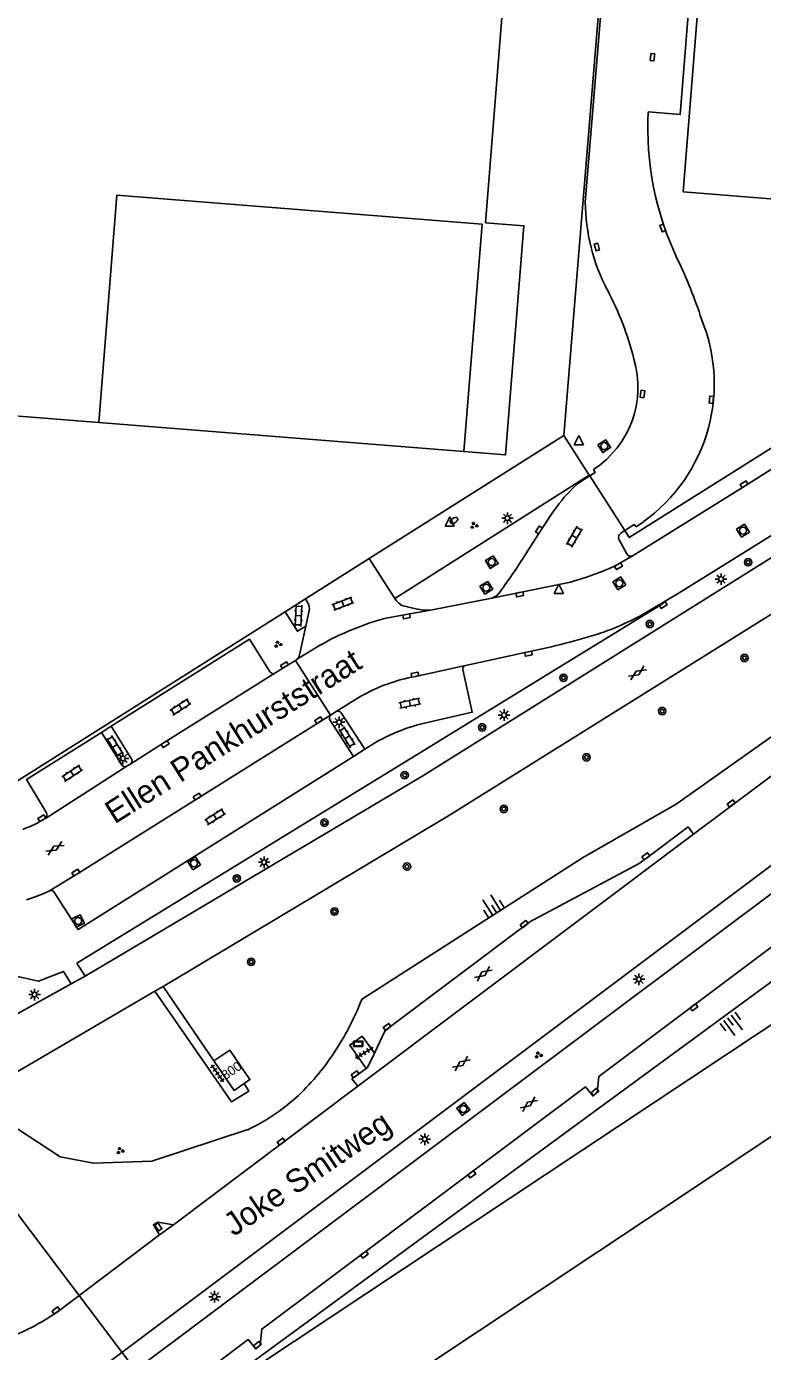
# Model space of a CAD drawing. Extents: x 131000 to 133013, y 393000 to 396501.
# Drawn here: x 131146.8 to 131226.2, y 394294.1 to 394437 of the extents above; entities that cross this region are included whole.
import ezdxf

# ---------------------------------------------------------------- set-up
doc = ezdxf.new("R2010")
doc.units = 0
for name, color, linetype in [('gg-afsc-hekwerk', 7, 'Continuous'), ('gg-anno-huisnummerreeks BGT', 7, 'Continuous'), ('gg-anno-openbare ruimte label', 7, 'Continuous'), ('gg-bbg-bijgebouw', 7, 'Continuous'), ('gg-bbg-bijgebouw onder overbouw', 7, 'Continuous'), ('gg-bbg-hoofdgebouw', 7, 'Continuous'), ('gg-bbg-pand overbouw', 7, 'Continuous'), ('gg-knt-BGT kruinlijn', 7, 'Continuous'), ('gg-knt-verharding', 7, 'Continuous'), ('gg-knt-verharding nz', 7, 'Continuous'), ('gg-kwrk-duiker nz buis', 7, 'Continuous'), ('gt-grn-groengrens', 7, 'Continuous'), ('gt-grn-weggrens', 7, 'Continuous'), ('gt-symb-boom', 7, 'Continuous'), ('gt-symb-brandkraan', 7, 'Continuous'), ('gt-symb-gesloten verharding', 7, 'Continuous'), ('gt-symb-groenvak', 7, 'Continuous'), ('gt-symb-informatiebord', 7, 'Continuous'), ('gt-symb-klinker verharding', 7, 'Continuous'), ('gt-symb-kolk', 7, 'Continuous'), ('gt-symb-kolk center center', 7, 'Continuous'), ('gt-symb-lichtmast', 7, 'Continuous'), ('gt-symb-rioolschacht', 7, 'Continuous'), ('gt-symb-talud symbool', 7, 'Continuous'), ('gt-symb-tegel verharding', 7, 'Continuous'), ('gt-symb-waterafsluiter', 7, 'Continuous')]:
    doc.layers.add(name, color=color, linetype=linetype)

# ---------------------------------------------------------------- blocks, each defined once
blk = doc.blocks.new('gt0-WAFSL')
at = {"layer": 'gt-symb-waterafsluiter'}
for p, q in [((-0.5, -0.33), (0, 0.67)), ((0, 0.67), (0.5, -0.33)), ((0.5, -0.33), (-0.5, -0.33))]:
    blk.add_line(p, q, dxfattribs=at)
blk = doc.blocks.new('gt0-BR')
at = {"layer": 'gt-symb-brandkraan'}
for centre, radius, start, end in [((-0.24, 0), 0.206, 107.5669, 252.4331), ((0.6, -2.66), 3, 106.892, 107.5669), ((0, -0.69), 0.938, 73.108, 106.892), ((-0.6, -2.66), 3, 72.4331, 73.108), ((0.24, 0), 0.206, 287.567, 72.4331), ((0.6, 2.66), 3, 252.4331, 253.108), ((0, 0.69), 0.938, 253.108, 286.8921), ((-0.6, 2.66), 3, 286.8921, 287.567)]:
    blk.add_arc(centre, radius, start, end, dxfattribs=at)
blk = doc.blocks.new('gt0-GRVAK')
at = {"layer": 'gt-symb-groenvak'}
for p, q in [((-0.11, 0.19), (-0.23, 0.24)), ((-0.18, 0.15), (0.09, 0.15)), ((-0.09, 0.21), (-0.16, 0.32)), ((-0.05, 0.21), (-0.05, 0.39)), ((0, 0.21), (0.06, 0.32)), ((0.02, 0.19), (0.13, 0.24)), ((0.26, -0.05), (0.2, 0.06)), ((0.31, -0.05), (0.31, 0.13)), ((0.35, -0.05), (0.41, 0.06)), ((-0.24, -0.23), (-0.36, -0.18)), ((-0.32, -0.26), (-0.05, -0.26)), ((-0.23, -0.21), (-0.29, -0.09)), ((-0.18, -0.2), (-0.18, -0.02)), ((-0.14, -0.21), (-0.07, -0.09)), ((-0.12, -0.23), (0, -0.18)), ((0.24, -0.07), (0.12, -0.02)), ((0.17, -0.11), (0.44, -0.11)), ((0.37, -0.07), (0.49, -0.02))]:
    blk.add_line(p, q, dxfattribs=at)
blk = doc.blocks.new('gt0-RS')
at = {"layer": 'gt-symb-rioolschacht'}
blk.add_lwpolyline([(-0.5, -0.5), (0.5, -0.5), (0.5, 0.5), (-0.5, 0.5)], close=True, dxfattribs=at)
blk.add_circle((0, 0), 0.375, dxfattribs=at)
blk = doc.blocks.new('gt0-GESVH1')
at = {"layer": 'gt-symb-gesloten verharding'}
for p, q in [((-0.99, -0.26), (0.01, 0.24)), ((0.01, -0.26), (-0.99, 0.24)), ((0.01, 0.24), (1.01, -0.26)), ((1.01, 0.24), (0.01, -0.26))]:
    blk.add_line(p, q, dxfattribs=at)
blk = doc.blocks.new('gt0-KOLK')
at = {"layer": 'gt-symb-kolk'}
blk.add_lwpolyline([(0, 0), (0.37, 0), (0.37, 0.4), (-0.38, 0.4), (-0.38, 0), (0, 0)], dxfattribs=at)
blk = doc.blocks.new('gt0-KL1')
at = {"layer": 'gt-symb-klinker verharding'}
for p, q in [((-1.15, 0.3), (1.15, 0.3)), ((-1, -0.3), (-1, 0.3)), ((-0.5, 0.3), (-0.5, 0.45)), ((0, -0.3), (0, 0.3)), ((0.5, 0.3), (0.5, 0.45)), ((1, -0.3), (1, 0.3)), ((-1.15, -0.3), (1.15, -0.3)), ((-0.5, -0.45), (-0.5, -0.3)), ((0.5, -0.45), (0.5, -0.3))]:
    blk.add_line(p, q, dxfattribs=at)
blk = doc.blocks.new('gt0-LMAST')
at = {"layer": 'gt-symb-lichtmast'}
for p, q in [((-0.18, 0.17), (-0.45, 0.44)), ((-0.01, 0.25), (-0.01, 0.62)), ((0.17, 0.17), (0.44, 0.44)), ((-0.26, 0), (-0.63, 0)), ((-0.18, -0.18), (-0.45, -0.45)), ((-0.01, -0.25), (-0.01, -0.63)), ((0.44, -0.45), (0.17, -0.18)), ((0.24, 0), (0.62, 0))]:
    blk.add_line(p, q, dxfattribs=at)
blk.add_circle((-0.01, 0), 0.25, dxfattribs=at)
blk = doc.blocks.new('gt0-BOOM')
at = {"layer": 'gt-symb-boom'}
for radius in [0.4, 0.2]:
    blk.add_circle((0, 0), radius, dxfattribs=at)
blk = doc.blocks.new('gt0-TEG1')
at = {"layer": 'gt-symb-tegel verharding'}
for p, q in [((-1.12, 0), (1.12, 0)), ((-0.9, -0.25), (-0.9, 0.25)), ((-0.45, -0.25), (-0.45, 0.25)), ((0, -0.25), (0, 0.25)), ((0.45, -0.25), (0.45, 0.25)), ((0.9, -0.25), (0.9, 0.25))]:
    blk.add_line(p, q, dxfattribs=at)
blk = doc.blocks.new('gt0-IBORD')
at = {"layer": 'gt-symb-informatiebord'}
blk.add_lwpolyline([(-0.5, 0.29), (-0.5, -0.29), (0.5, -0.29), (0.5, 0.29), (-0.5, 0.29)], dxfattribs=at)
blk.add_lwpolyline([(-0.42, -0.21), (0.42, -0.21), (0.42, 0.21), (-0.42, 0.21)], close=True, dxfattribs=at)
blk = doc.blocks.new('gt0-KOLKCC')
at = {"layer": 'gt-symb-kolk center center'}
blk.add_lwpolyline([(-0.38, 0.2), (0.38, 0.2), (0.38, -0.2), (-0.38, -0.2)], close=True, dxfattribs=at)
blk = doc.blocks.new('gt0-TALUD_1')
at = {"layer": 'gt-symb-talud symbool'}
for p, q in [((-1, -1), (-1, 0)), ((-0.5, -2), (-0.5, 0)), ((0, -1), (0, 0)), ((0.5, -2), (0.5, 0)), ((1, -1), (1, 0))]:
    blk.add_line(p, q, dxfattribs=at)

msp = doc.modelspace()

# ---------------------------------------------------------------- linework, layer by layer
at = {"layer": 'gg-afsc-hekwerk'}
for p, q in [((131204.73, 394392.85), (131213.54, 394500)), ((131204.73, 394392.85), (131183.74, 394379.59)), ((131207.47, 394388.58), (131204.73, 394392.85)), ((131207.52, 394388.51), (131207.47, 394388.58)), ((131211.29, 394382.63), (131207.52, 394388.51)), ((131183.74, 394379.59), (131176.87, 394375.24)), ((131176.87, 394375.24), (131174.68, 394373.86))]:
    msp.add_line(p, q, dxfattribs=at)
for points in [[(131174.68, 394373.86), (131145.71, 394355.56), (131142.69, 394355.77), (131140.15, 394357.44), (131077.37, 394433.44)], [(131266.44, 394416.27), (131211.77, 394381.88), (131211.29, 394382.63)], [(131298.38, 394374.55), (131276.23, 394361.92), (131171.84, 394292.64), (131206.92, 394239.88), (131206.65, 394239.69)]]:
    msp.add_lwpolyline(points, dxfattribs=at)
at = {"layer": 'gg-bbg-bijgebouw'}
for points in [[(131130.13, 394483.29), (131132.37, 394511.42), (131203.44, 394505.74), (131196.29, 394415.81)], [(131154.57, 394394.27), (131114.22, 394397.47), (131116.16, 394422)], [(131193.95, 394391.14), (131198.44, 394390.78), (131200.41, 394415.48), (131196.29, 394415.81)]]:
    msp.add_lwpolyline(points, dxfattribs=at)
at = {"layer": 'gg-bbg-bijgebouw onder overbouw'}
for p, q in [((131154.57, 394394.27), (131156.53, 394418.79)), ((131195.91, 394415.65), (131156.53, 394418.79)), ((131195.91, 394415.65), (131193.95, 394391.14))]:
    msp.add_line(p, q, dxfattribs=at)
at = {"layer": 'gg-bbg-hoofdgebouw'}
for points in [[(131243.08, 394417.11), (131217.61, 394419.14), (131223.59, 394494.24), (131226.08, 394494.04), (131226.24, 394496.05), (131228.24, 394495.89), (131228.68, 394501.41), (131234.2, 394500.97), (131234.36, 394502.99), (131249.42, 394501.79), (131249.32, 394500.58), (131249.47, 394500.57)], [(131182.54, 394287.65), (131299.35, 394365.3), (131327.21, 394323.4), (131210.4, 394245.73)], [(131166.99, 394325.43), (131168.7, 394326.59), (131170.87, 394323.41), (131170.26, 394322.99)], [(131170.26, 394322.99), (131169.17, 394322.24), (131166.99, 394325.43)]]:
    msp.add_lwpolyline(points, dxfattribs=at)
at = {"layer": 'gg-bbg-pand overbouw'}
msp.add_line((131154.57, 394394.27), (131193.95, 394391.14), dxfattribs=at)
at = {"layer": 'gg-knt-BGT kruinlijn'}
for points in [[(131182.92, 394332.03), (131206.74, 394347.31), (131216.84, 394353.1), (131238.88, 394368.71), (131276.56, 394393.29)], [(131265.29, 394361.96), (131170.89, 394292.76), (131171.69, 394291.47), (131160.76, 394282.63)]]:
    msp.add_lwpolyline(points, dxfattribs=at)
for centre, radius, start, end in [((131155.39, 394342.74), 29.55, 326.1239, 338.7412), ((131158.78, 394340.04), 25.23, 312.4866, 326.9282), ((131161.31, 394337.73), 21.82, 295.3128, 311.6784)]:
    msp.add_arc(centre, radius, start, end, dxfattribs=at)
at = {"layer": 'gg-knt-verharding'}
for p, q in [((131213.74, 394500), (131207.04, 394418.04)), ((131207.52, 394388.51), (131206.95, 394388.15)), ((131210.67, 394381.67), (131211.51, 394380.09)), ((131211.29, 394382.63), (131210.86, 394382.33)), ((131275.35, 394379.62), (131150.46, 394286.04)), ((131186.5, 394375.3), (131183.74, 394379.59)), ((131177.15, 394374.74), (131176.87, 394375.24)), ((131190.54, 394374.07), (131196.98, 394375.34)), ((131215.31, 394374.8), (131212.92, 394373.38)), ((131176.9, 394372.32), (131177.27, 394373.99)), ((131176.21, 394369.23), (131176.9, 394372.32)), ((131258.73, 394370.22), (131148.99, 394287.94)), ((131175.78, 394368.62), (131175.89, 394368.7)), ((131194.14, 394368.07), (131200.87, 394369.53)), ((131175.78, 394368.62), (131179.57, 394362.71)), ((131179.57, 394362.71), (131180.18, 394363.11)), ((131180.71, 394362.97), (131183.28, 394359.05)), ((131182.06, 394358.25), (131179.49, 394362.2)), ((131235.48, 394362.42), (131218.72, 394349.89)), ((131155.91, 394361.52), (131154.88, 394360.84)), ((131154.88, 394360.84), (131157.1, 394357.28)), ((131158.14, 394357.93), (131155.91, 394361.52)), ((131182.06, 394358.25), (131183.28, 394359.05)), ((131158.03, 394357.46), (131157.61, 394357.19)), ((131148.82, 394351.58), (131157.61, 394357.19)), ((131149.28, 394343.75), (131148.65, 394343.47)), ((131153.11, 394334.57), (131151.6, 394333.73)), ((131151.6, 394333.73), (131140.34, 394327.47)), ((131160.64, 394332.95), (131161.53, 394333.45)), ((131166.99, 394325.43), (131161.53, 394333.45)), ((131145.08, 394323.84), (131160.64, 394332.95)), ((131182.53, 394322.7), (131162.63, 394307.76)), ((131161.14, 394306.65), (131162.63, 394307.76)), ((131161.14, 394306.65), (131150.09, 394298.34))]:
    msp.add_line(p, q, dxfattribs=at)
for points in [[(131219.61, 394500), (131219.14, 394494.24), (131222.59, 394493.88), (131217.29, 394427.49), (131213.84, 394427.78)], [(131294.91, 394424.83), (131283.34, 394417.55), (131240.7, 394390.67), (131227.62, 394382.41), (131217.18, 394375.91), (131215.31, 394374.8)], [(131261.4, 394410.84), (131237.37, 394395.69), (131224.29, 394387.43), (131212.19, 394379.91)], [(131245.96, 394391.58), (131226.9, 394379.55), (131189.54, 394356.17), (131153.11, 394334.57)], [(131207.94, 394389.21), (131208.12, 394388.89), (131207.52, 394388.51)], [(131161.53, 394333.45), (131192.4, 394351.91), (131231.26, 394376.2), (131248.94, 394387.38)], [(131205.68, 394387.15), (131206.21, 394387.66), (131206.95, 394388.15)], [(131200.64, 394380.11), (131202.22, 394382.58), (131203.47, 394384.48)], [(131212.52, 394383.02), (131212.3, 394383.27), (131211.29, 394382.63)], [(131278.05, 394375.48), (131255.64, 394359.09), (131255.47, 394357.39), (131255, 394356.98), (131254.2, 394357.98), (131208.5, 394323.74), (131208.33, 394322.03), (131207.88, 394321.63), (131207.07, 394322.62), (131172.15, 394296.5), (131171.98, 394294.76), (131171.5, 394294.37), (131170.69, 394295.37), (131158.95, 394286.55)], [(131186.5, 394375.3), (131186.67, 394375.04), (131186.94, 394374.77), (131187.25, 394374.54), (131188.76, 394374.19)], [(131196.98, 394375.34), (131197.31, 394375.5), (131197.62, 394375.7)], [(131176.9, 394372.32), (131176, 394371.76), (131174.68, 394373.86)], [(131155.91, 394361.52), (131170.83, 394370.89), (131173.06, 394367.36)], [(131173.57, 394367.22), (131174.72, 394367.94), (131175.78, 394368.62)], [(131189.69, 394361.85), (131194.86, 394363.02), (131193.84, 394367.63)], [(131158.03, 394357.46), (131161.62, 394359.75), (131173.57, 394367.22)], [(131149.28, 394343.75), (131152.21, 394345.55), (131179.57, 394362.71)], [(131148.94, 394352.17), (131146.8, 394355.76), (131154.88, 394360.84)], [(131149.75, 394343.64), (131152.34, 394339.59), (131182.06, 394358.25)], [(131218.72, 394349.89), (131218.12, 394350.65), (131213.51, 394347.17), (131212.87, 394346.72), (131201.08, 394340.42), (131185.48, 394328.7), (131184.3, 394326.26)], [(131148.65, 394343.47), (131147.72, 394343.1), (131146.77, 394342.78)], [(131160.64, 394332.95), (131168.91, 394321.02), (131170.77, 394322.17), (131170.26, 394322.99)], [(131184.3, 394326.26), (131182.98, 394328.08), (131181.65, 394327.12), (131183.41, 394324.6)], [(131184.3, 394326.26), (131183.56, 394324.71), (131183.41, 394324.6)], [(131183.41, 394324.6), (131181.87, 394323.48), (131182.53, 394322.7)], [(131162.63, 394307.76), (131160.95, 394308.04), (131160.48, 394307.76), (131161.14, 394306.65)]]:
    msp.add_lwpolyline(points, dxfattribs=at)
for centre, radius, start, end in [((131246.56, 394426), 32.77, 176.8849, 205.4459), ((131227.97, 394418.26), 20.93, 180.6215, 207.5877), ((131171.56, 394389.85), 50.48, 17.9415, 25.9189), ((131180.6, 394393.25), 32.64, 13.9332, 27.9915), ((131202.61, 394398.46), 18.34, 302.6997, 22.2477), ((131202.15, 394398.06), 10.58, 303.2135, 16.7399), ((131216.82, 394375.71), 15.97, 134.2412, 146.6982), ((131211.14, 394381.89), 0.516, 122.923, 205.8313), ((131132.95, 394423.21), 80.25, 323.6971, 327.5134), ((131211.95, 394380.35), 0.502, 210.5113, 298.7915), ((131176.26, 394374.22), 1.03, 347.2824, 29.8848), ((131189.97, 394378.79), 4.76, 255.3359, 276.8558), ((131197.35, 394403.41), 33.83, 289.8883, 297.4015), ((131186.4, 394441.78), 73.68, 281.3268, 287.7461), ((131175.41, 394369.35), 0.81, 306.357, 351.6209), ((131173.39, 394367.56), 0.384, 210.3974, 297.9192), ((131194.23, 394367.69), 0.395, 103.7334, 189.0054), ((131180.37, 394362.73), 0.42, 34.7769, 117.4515), ((131179.88, 394362.4), 0.437, 134.7378, 207.7867), ((131194.08, 394343.09), 19.26, 103.1712, 124.0866), ((131157.41, 394357.52), 0.384, 218.0022, 301.4884), ((131157.83, 394357.76), 0.353, 303.3023, 28.6252), ((131143.15, 394360.08), 10.21, 288.4087, 303.6629), ((131148.51, 394351.95), 0.477, 309.2043, 27.3912), ((131149.46, 394343.44), 0.355, 34.1692, 120.3375), ((131137.03, 394316.9), 22.69, 288.7344, 305.1322)]:
    msp.add_arc(centre, radius, start, end, dxfattribs=at)
at = {"layer": 'gg-knt-verharding nz'}
for p, q in [((131212.19, 394379.91), (131210.52, 394378.94)), ((131205.08, 394376.97), (131196.98, 394375.34)), ((131190.54, 394374.07), (131185.74, 394373.21)), ((131175.89, 394368.7), (131178.38, 394370.21)), ((131194.14, 394368.07), (131188.72, 394366.89)), ((131182.85, 394364.76), (131180.18, 394363.11))]:
    msp.add_line(p, q, dxfattribs=at)
for centre, radius, start, end in [((131197.14, 394407.27), 31.33, 284.6931, 295.2799), ((131192.93, 394345.01), 29.1, 104.323, 120.0137), ((131192.15, 394348.29), 18.91, 100.4311, 119.4489)]:
    msp.add_arc(centre, radius, start, end, dxfattribs=at)
at = {"layer": 'gg-kwrk-duiker nz buis'}
msp.add_lwpolyline([(131129.74, 394330.28), (131134.42, 394323.99), (131164.46, 394284.21)], dxfattribs=at)
at = {"layer": 'gt-grn-groengrens'}
msp.add_line((131207.47, 394388.58), (131186.5, 394375.3), dxfattribs=at)
for points in [[(131215.31, 394374.8), (131215.37, 394374.7), (131201.33, 394366.1), (131188.15, 394357.98), (131152.23, 394335.97), (131153.11, 394334.57)], [(131151.6, 394333.73), (131150.78, 394335.08), (131148.07, 394334.01), (131136.47, 394336.62), (131133.14, 394340.75), (131136.09, 394342.88), (131136.41, 394343.46)], [(131140.06, 394321.68), (131141.97, 394320.13), (131144.78, 394318.78), (131150.41, 394315.07), (131154.01, 394314.39), (131160.3, 394314.61), (131170.64, 394318.01)]]:
    msp.add_lwpolyline(points, dxfattribs=at)
at = {"layer": 'gt-grn-weggrens'}
msp.add_line((131182.53, 394322.7), (131218.72, 394349.89), dxfattribs=at)

# ---------------------------------------------------------------- block references
at = {"layer": 'gt-symb-boom'}
for p in [(131224.6, 394379.2), (131214.01, 394372.53), (131224.22, 394368.88), (131204.69, 394366.74), (131215.34, 394363.15), (131195.93, 394361.39), (131207.18, 394358.16), (131187.57, 394356.23), (131198.26, 394352.59), (131178.93, 394351.11), (131187.82, 394346.38), (131169.47, 394345.1), (131180, 394341.53), (131171.01, 394336.11)]:
    msp.add_blockref('gt0-BOOM', p, dxfattribs=at)
at = {"layer": 'gt-symb-brandkraan', "rotation": -147.70905164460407}
msp.add_blockref('gt0-BR', (131192.88, 394383.7), dxfattribs=at)
at = {"layer": 'gt-symb-gesloten verharding'}
for p, rotation in [((131212.65, 394367.26), 32.95900987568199), ((131149.85, 394348.36), 31.17981775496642), ((131196.04, 394334.82), 36.95012773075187), ((131193.66, 394325.14), 36.869897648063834), ((131200.97, 394320.76), -143.21030035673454)]:
    msp.add_blockref('gt0-GESVH1', p, dxfattribs=dict(at, rotation=rotation))
at = {"layer": 'gt-symb-groenvak'}
for p in [(131195.04, 394383.16), (131173.89, 394370.35), (131201.98, 394326.05), (131156.88, 394315.74)]:
    msp.add_blockref('gt0-GRVAK', p, dxfattribs=at)
at = {"layer": 'gt-symb-informatiebord'}
msp.add_blockref('gt0-IBORD', (131182.55, 394327.27), dxfattribs=at)
at = {"layer": 'gt-symb-klinker verharding'}
for p, rotation in [((131205.86, 394381.96), -120.05032329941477), ((131176.12, 394373.45), -92.8652657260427), ((131180.89, 394374.73), 21.226768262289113), ((131163.39, 394363.59), 32.54589339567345), ((131188.12, 394363.99), 12.354826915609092), ((131181.36, 394360.33), -58.073544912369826), ((131156.32, 394359.38), -58.073544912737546), ((131151.71, 394356.44), 32.545893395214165), ((131167.13, 394351.75), 32.54589339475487)]:
    msp.add_blockref('gt0-KL1', p, dxfattribs=dict(at, rotation=rotation))
at = {"layer": 'gt-symb-kolk'}
for p, rotation in [((131214.09, 394433.69), -97.35237935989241), ((131215.21, 394415.17), -68.64562263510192), ((131208.1, 394413.15), -74.33789365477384), ((131213.01, 394397.37), -98.39757257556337), ((131220.43, 394396.74), -96.37182240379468), ((131224.29, 394387.43), 32.29094835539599), ((131202.22, 394382.58), 57.50242843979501), ((131210.52, 394378.94), -149.94967670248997), ((131199.93, 394375.93), -168.57767893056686), ((131215.34, 394374.75), -149.2525271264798), ((131187.73, 394373.57), -169.74640197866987), ((131200.87, 394369.53), -167.81315978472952), ((131174.72, 394367.94), 31.9264550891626), ((131188.72, 394366.89), 12.298855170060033), ((131178.4, 394361.99), 32.132895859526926), ((131161.62, 394359.75), -147.53320054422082), ((131165.3, 394353.75), 32.084361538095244), ((131222.9, 394353.02), 36.789699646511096), ((131148.54, 394351.43), 31.46487302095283), ((131213.7, 394347.32), 35.93051893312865), ((131152.21, 394345.55), 31.464873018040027), ((131200.58, 394340.02), 38.5434627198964), ((131218.64, 394331.35), -143.21030035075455), ((131185.79, 394328.92), 36.86989764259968), ((131182.35, 394323.81), 36.170644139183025), ((131208.22, 394321.93), 40.66340386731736), ((131174.37, 394316.56), 36.950127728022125), ((131194.68, 394313.35), -143.13010235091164), ((131183.1, 394304.69), -143.21030035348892), ((131150.09, 394298.34), 36.99589775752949), ((131171.81, 394294.63), 38.58825564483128)]:
    msp.add_blockref('gt0-KOLK', p, dxfattribs=dict(at, rotation=rotation))
at = {"layer": 'gt-symb-kolk center center', "rotation": -53.98389912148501}
msp.add_blockref('gt0-KOLKCC', (131161.01, 394307.52), dxfattribs=at)
at = {"layer": 'gt-symb-lichtmast'}
for p in [(131198.66, 394383.95), (131221.69, 394377.38), (131198.29, 394362.72), (131180.5, 394361.94), (131157.19, 394358.05), (131172.42, 394346.84), (131212.83, 394334.22), (131147.66, 394332.57), (131189.74, 394316.98), (131167.08, 394299.99)]:
    msp.add_blockref('gt0-LMAST', p, dxfattribs=at)
at = {"layer": 'gt-symb-rioolschacht'}
for p, rotation in [((131209.09, 394391.72), -57.91563845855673), ((131224.05, 394382.61), 32.211897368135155), ((131196.96, 394379.21), -147.99461678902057), ((131210.71, 394376.93), 122.29094835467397), ((131196.37, 394376.45), -147.7396467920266), ((131164.86, 394346.73), 32.41844994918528), ((131152.36, 394340.52), 25.9241855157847), ((131193.88, 394320.24), 36.869897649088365)]:
    msp.add_blockref('gt0-RS', p, dxfattribs=dict(at, rotation=rotation))
at = {"layer": 'gt-symb-talud symbool'}
for p, xscale, yscale, rotation in [((131197.49, 394341.36), 0.9995904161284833, 0.9995904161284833, -147.70905164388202), ((131222.39, 394330.07), 0.9998064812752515, 0.9998064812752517, 36.66359246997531)]:
    msp.add_blockref('gt0-TALUD_1', p, dxfattribs=dict(at, xscale=xscale, yscale=yscale, rotation=rotation))
at = {"layer": 'gt-symb-tegel verharding'}
for p, rotation in [((131183.21, 394326.3), 30.796713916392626), ((131167.37, 394324.08), 125.31121344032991)]:
    msp.add_blockref('gt0-TEG1', p, dxfattribs=dict(at, rotation=rotation))
at = {"layer": 'gt-symb-waterafsluiter'}
for p in [(131206.34, 394392.18), (131192.42, 394383.41), (131204.2, 394376.16)]:
    msp.add_blockref('gt0-WAFSL', p, dxfattribs=at)

# ---------------------------------------------------------------- texts
at = {"layer": 'gg-anno-huisnummerreeks BGT'}
msp.add_text('800', height=1, rotation=34.3, dxfattribs=at).set_placement((131168.25, 394323.35))
at = {"layer": 'gg-anno-openbare ruimte label'}
for s, rotation, p in [('Ellen Pankhurststraat', 32.3, (131156.29, 394350.91)), ('Joke Smitweg', 34.1, (131169.13, 394306.43))]:
    msp.add_text(s, height=2.5, rotation=rotation, dxfattribs=at).set_placement(p)

doc.saveas('drawing.dxf')
